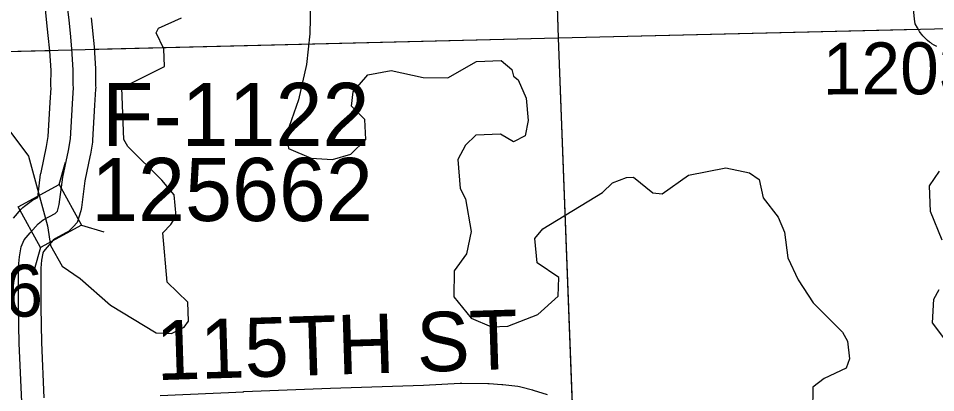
# Model space of a CAD drawing. Extents: x 128.7 to 185.5, y -21.4 to 12.6.
# Drawn here: x 168.046 to 169.28, y 4.058 to 4.562 of the extents above; entities that cross this region are included whole.
import ezdxf

# ---------------------------------------------------------------- set-up
doc = ezdxf.new("R2010")
doc.units = 0
for name, color, linetype in [('tdCoHydroRiver', 7, 'Continuous'), ('tdCoSecRdNmbr', 7, 'Continuous'), ('tdCoSecRdTxt', 7, 'Continuous'), ('tdCoSecRteBand', 7, 'Continuous'), ('tdCoSecRteCL', 7, 'Continuous'), ('tdCoSectLine', 7, 'Continuous'), ('tdCoSectLinePart', 7, 'Continuous'), ('tdCoStrucSec', 7, 'Continuous'), ('tdCoStrucSecCoName', 7, 'Continuous'), ('tdCoStrucSecFHWANum', 7, 'Continuous'), ('tdCoSurfGravel', 7, 'Continuous')]:
    doc.layers.add(name, color=color, linetype=linetype)

msp = doc.modelspace()

# ---------------------------------------------------------------- linework, layer by layer
at = {"layer": 'tdCoHydroRiver'}
for points in [[(168.4406, 4.6458), (168.4383, 4.5415), (168.4336, 4.5002), (168.4228, 4.4524), (168.4072, 4.4076), (168.4096, 4.3872), (168.4401, 4.3741), (168.4686, 4.3721), (168.4935, 4.3794), (168.5133, 4.3991), (168.5123, 4.4259), (168.4942, 4.4441), (168.4966, 4.4632), (168.5163, 4.486), (168.5476, 4.492), (168.5906, 4.4826), (168.6238, 4.4823), (168.6624, 4.5043), (168.6955, 4.5056), (168.7102, 4.4936), (168.7121, 4.4842), (168.7186, 4.4797), (168.7291, 4.4548), (168.7318, 4.4249), (168.7279, 4.4042), (168.7124, 4.3958), (168.6946, 4.4061), (168.6615, 4.4048), (168.6478, 4.3917), (168.6375, 4.3723), (168.6406, 4.333), (168.6475, 4.319), (168.6555, 4.2751), (168.6488, 4.2449), (168.6323, 4.2221), (168.632, 4.1874), (168.6553, 4.1583), (168.6826, 4.1467), (168.7046, 4.1475), (168.7451, 4.1633), (168.7726, 4.1881), (168.7732, 4.2134), (168.744, 4.2328), (168.7411, 4.2658), (168.7517, 4.2788), (168.8319, 4.3278), (168.8456, 4.3409), (168.8643, 4.348), (168.8737, 4.3483), (168.8998, 4.3272), (168.9125, 4.3261), (168.9478, 4.3512), (168.998, 4.361), (169.0298, 4.3544), (169.0428, 4.3454), (169.0485, 4.3204), (169.0685, 4.2943), (169.0771, 4.2741), (169.0816, 4.2395), (169.0954, 4.2101), (169.1155, 4.1793), (169.155, 4.1397), (169.1618, 4.1274), (169.1643, 4.1038), (169.16, 4.091), (169.1306, 4.0772), (169.1152, 4.0656), (169.1149, 4.0324)], [(168.0328, 4.412), (168.0594, 4.3768), (168.0852, 4.283), (168.0893, 4.2563), (168.1046, 4.2285), (168.129, 4.2121), (168.1698, 4.1758), (168.2313, 4.1387), (168.2518, 4.1379), (168.2689, 4.1464), (168.2749, 4.1546), (168.2739, 4.1798), (168.246, 4.2071), (168.2403, 4.2732), (168.2509, 4.2847), (168.2583, 4.296), (168.2557, 4.3244), (168.2391, 4.3442), (168.1931, 4.3898), (168.188, 4.3991), (168.1853, 4.4685), (168.2426, 4.4975), (168.2417, 4.5212), (168.2314, 4.5429), (168.2343, 4.5493), (168.2654, 4.5632)], [(169.2891, 4.2634), (169.2734, 4.3022), (169.2721, 4.3369), (169.2855, 4.3564)], [(169.311, 4.1063), (169.2761, 4.1523), (169.278, 4.184), (169.2854, 4.1969)]]:
    msp.add_lwpolyline(points, dxfattribs=at)
at = {"layer": 'tdCoSecRteBand'}
for points in [[(169.2819, 4.5246), (169.2802, 4.5254), (169.2785, 4.5264), (169.2755, 4.5282), (169.2739, 4.5292), (169.2724, 4.5304), (169.2697, 4.5325), (169.2682, 4.5337), (169.2669, 4.5351), (169.2644, 4.5376), (169.2631, 4.5389), (169.2619, 4.5404), (169.2598, 4.5433), (169.2587, 4.5448), (169.2577, 4.5464), (169.256, 4.5494), (169.2528, 4.555), (169.2521, 4.5614), (169.2489, 4.5937)], [(168.0391, 4.2933), (168.0497, 4.3053), (168.0517, 4.3076), (168.0542, 4.3095), (168.0613, 4.3149), (168.0631, 4.3162), (168.065, 4.3173), (168.0719, 4.321), (168.0758, 4.3522), (168.076, 4.3535), (168.0763, 4.3548), (168.0838, 4.3896), (168.0859, 4.4031), (168.0885, 4.4488), (168.0885, 4.4489), (168.0885, 4.449), (168.0898, 4.4689), (168.0897, 4.4707), (168.0896, 4.4719), (168.0896, 4.4731), (168.0898, 4.492), (168.088, 4.5187), (168.0861, 4.5394), (168.0842, 4.5564), (168.0841, 4.5564), (168.0841, 4.5565), (168.0817, 4.5789)], [(168.1438, 4.5631), (168.1457, 4.5459), (168.1458, 4.5456), (168.1458, 4.5453), (168.1478, 4.5238), (168.1478, 4.5234), (168.1478, 4.5231), (168.1497, 4.4949), (168.1498, 4.4938), (168.1498, 4.4926), (168.1496, 4.4738), (168.1498, 4.4711), (168.15, 4.4691), (168.1498, 4.467), (168.1484, 4.4452), (168.1457, 4.3982), (168.1456, 4.3967), (168.1454, 4.3953), (168.1429, 4.3795), (168.1428, 4.3787), (168.1426, 4.3778), (168.1352, 4.3434), (168.1307, 4.3077), (168.1304, 4.3054), (168.1297, 4.3032), (168.1273, 4.2946), (168.1251, 4.2871), (168.1196, 4.2816), (168.1164, 4.2784), (168.1134, 4.2754), (168.1096, 4.2733), (168.0958, 4.2657), (168.0928, 4.2635), (168.0844, 4.2539), (168.0796, 4.2482), (168.0788, 4.2462), (168.0771, 4.2368), (168.0759, 4.2258), (168.0759, 4.1732), (168.0771, 4.1258), (168.0801, 4.0513)], [(168.2367, 4.0542), (168.3489, 4.0594), (168.349, 4.0595), (168.3491, 4.0595), (168.4659, 4.064), (168.466, 4.064), (168.4661, 4.064), (168.5911, 4.0684), (168.6406, 4.071), (168.6416, 4.071), (168.6426, 4.071), (168.6776, 4.0706), (168.6785, 4.0706), (168.6795, 4.0705), (168.6967, 4.0692), (168.6973, 4.0691), (168.6979, 4.0691), (168.7181, 4.0667), (168.7202, 4.0664), (168.7223, 4.0659), (168.7379, 4.0617), (168.7384, 4.0616), (168.7389, 4.0615), (168.7578, 4.0558)]]:
    msp.add_lwpolyline(points, dxfattribs=at)
at = {"layer": 'tdCoSecRteCL'}
msp.add_lwpolyline([(168.0503, 4.0451), (168.0471, 4.1248), (168.0459, 4.1729), (168.0459, 4.2274), (168.0474, 4.2412), (168.0498, 4.2545), (168.0535, 4.2639), (168.0617, 4.2735), (168.0723, 4.2856), (168.0794, 4.291), (168.0952, 4.2996), (168.0984, 4.3028), (168.1009, 4.3115), (168.1056, 4.3484), (168.1133, 4.3841), (168.1158, 4.3999), (168.1185, 4.447), (168.1199, 4.469), (168.1196, 4.4728), (168.1198, 4.4929), (168.1179, 4.5211), (168.1159, 4.5425), (168.114, 4.5598), (168.1115, 4.5822)], dxfattribs=at)
at = {"layer": 'tdCoSectLine'}
for points in [[(168.7408, 5.5246), (168.7722, 4.5362)], [(168.7722, 4.5362), (169.7855, 4.5602)], [(167.7896, 4.5119), (168.7722, 4.5362)], [(168.7722, 4.5362), (168.8101, 3.5503)]]:
    msp.add_lwpolyline(points, dxfattribs=at)
at = {"layer": 'tdCoSectLinePart'}
for points in [[(168.7651, 4.7607), (168.7722, 4.5362)], [(168.7722, 4.5362), (169.2569, 4.5477)], [(168.1476, 4.5207), (168.7722, 4.5362)], [(168.7722, 4.5362), (168.7913, 4.0397)], [(167.7896, 4.5119), (168.0869, 4.5192)]]:
    msp.add_lwpolyline(points, dxfattribs=at)
at = {"layer": 'tdCoStrucSec'}
for p, q in [((168.1006, 4.3385), (168.1094, 4.3685)), ((168.1307, 4.2835), (168.1607, 4.2747)), ((168.0757, 4.2535), (168.0669, 4.2235))]:
    msp.add_line(p, q, dxfattribs=at)
msp.add_lwpolyline([(168.0457, 4.3084), (168.1006, 4.3385), (168.1307, 4.2835), (168.0757, 4.2535)], close=True, dxfattribs=at)
at = {"layer": 'tdCoSurfGravel'}
msp.add_lwpolyline([(168.0503, 4.0451), (168.0471, 4.1248), (168.0459, 4.1729), (168.0459, 4.2274), (168.0474, 4.2412), (168.0498, 4.2545), (168.0535, 4.2639), (168.0617, 4.2735), (168.0723, 4.2856), (168.0794, 4.291), (168.0952, 4.2996), (168.0984, 4.3028), (168.1009, 4.3115), (168.1056, 4.3484), (168.1133, 4.3841), (168.1158, 4.3999), (168.1185, 4.447), (168.1199, 4.469), (168.1196, 4.4728), (168.1198, 4.4929), (168.1179, 4.5211), (168.1159, 4.5425), (168.114, 4.5598), (168.1115, 4.5822)], dxfattribs=at)

# ---------------------------------------------------------------- texts
at = {"layer": 'tdCoSecRdNmbr'}
for s, rotation, p in [('1203', 0.1275, (169.1286, 4.4597)), ('1106', 0.1265, (167.8708, 4.1601))]:
    msp.add_text(s, height=0.07, rotation=rotation, dxfattribs=at).set_placement(p)
at = {"layer": 'tdCoSecRdTxt'}
msp.add_text('115TH ST', height=0.08, rotation=1.8058, dxfattribs=at).set_placement((168.2323, 4.0749))
at = {"layer": 'tdCoStrucSecCoName'}
msp.add_text('F-1122', height=0.085, dxfattribs=at).set_placement((168.1583, 4.3904))
at = {"layer": 'tdCoStrucSecFHWANum'}
msp.add_text('125662', height=0.085, dxfattribs=at).set_placement((168.1437, 4.2893))

doc.saveas('drawing.dxf')
